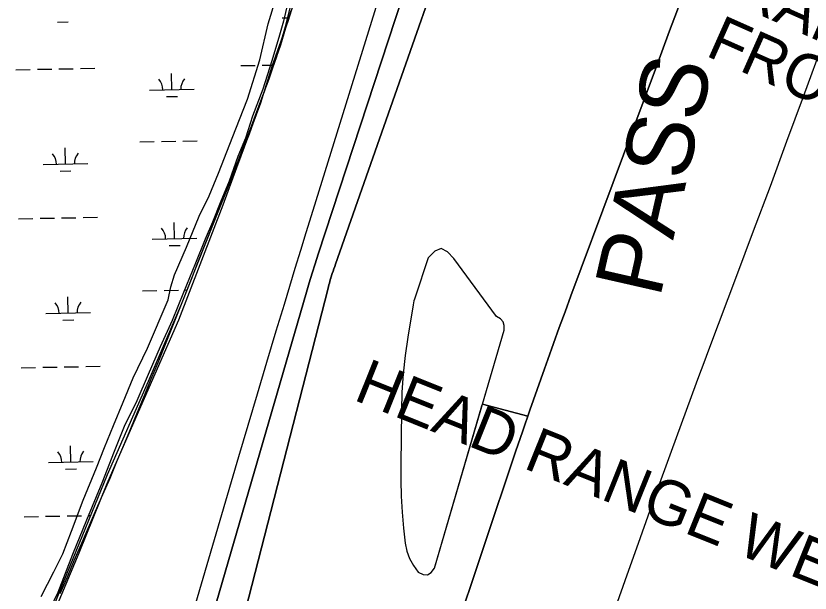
# Model space of a CAD drawing. Extents: x 3925854 to 3964121, y 224593 to 250589.
# Drawn here: x 3941068 to 3942841, y 234463 to 235752 of the extents above; entities that cross this region are included whole.
import ezdxf

# ---------------------------------------------------------------- set-up
doc = ezdxf.new("R2010")
doc.units = 0
for name, color, linetype in [('V-CHAN-NAID', 7, 'Continuous'), ('V-RIVR-EDGE', 7, 'Continuous'), ('V-RIVR-IDEN', 7, 'Continuous'), ('V-RIVR-JETY', 7, 'Continuous'), ('V-RRAP-FSHR', 7, 'Continuous'), ('V-TOPO-DPTH', 7, 'Continuous'), ('V-TOPO-MAJR', 7, 'Continuous'), ('V-TOPO-MINR', 7, 'Continuous'), ('V-WETL-SWMP', 7, 'Continuous')]:
    doc.layers.add(name, color=color, linetype=linetype)

msp = doc.modelspace()

# ---------------------------------------------------------------- linework, layer by layer
at = {"layer": 'V-RIVR-EDGE'}
msp.add_lwpolyline([(3942136.294, 237208.987), (3942081.014, 237057.478), (3942021.638, 236902.897), (3941957.145, 236759.577), (3941930.528, 236693.036), (3941910.054, 236611.139), (3941859.892, 236446.321), (3941819.967, 236338.831), (3941781.066, 236206.773), (3941767.758, 236152.516), (3941755.473, 236064.477), (3941743.189, 235978.485), (3941712.477, 235887.374), (3941694.05, 235799.335), (3941675.624, 235740.983), (3941639.794, 235638.612), (3941614.201, 235556.715), (3941560.968, 235412.372), (3941530.256, 235329.451), (3941430.956, 235072.499), (3941325.514, 234830.903), (3941271.257, 234707.034), (3941208.811, 234552.453), (3941096.202, 234284.24)], dxfattribs=at)
at = {"layer": 'V-RIVR-JETY'}
for points in [[(3941680.601, 235804.968), (3941665.278, 235739.901), (3941656.26, 235708.363), (3941639.483, 235651.523), (3941619.095, 235587.697), (3941596.018, 235527.425), (3941580.517, 235478.385), (3941563.56, 235437.573), (3941544.073, 235382.723), (3941525.893, 235338.02), (3941506.9, 235290.979), (3941490.37, 235252.899), (3941468.944, 235199.247), (3941442.289, 235134.332), (3941416.833, 235071.354), (3941390.264, 235013.082)], [(3941124.919, 234455.364), (3941153.013, 234510.879), (3941172.695, 234550.875), (3941192.509, 234601.03), (3941218.443, 234670.255), (3941248.321, 234742.553), (3941266.122, 234788.043), (3941286.314, 234837.021), (3941307.332, 234889.505), (3941330.325, 234943.526), (3941361.692, 235009.942), (3941408.069, 235117.978), (3941414.31, 235146.427), (3941422.487, 235173.678), (3941448.706, 235235.081), (3941476.987, 235304.666), (3941499.867, 235350.088), (3941520.078, 235400.629), (3941545.562, 235465.561), (3941559.3, 235499.381), (3941585.195, 235565.87), (3941612.546, 235653.835), (3941631.199, 235734.101), (3941648.357, 235790.152)], [(3941390.264, 235013.082), (3941363.259, 234951.298), (3941338.245, 234892.221), (3941310.124, 234834.752), (3941287.891, 234779.157), (3941259.991, 234708.788), (3941225.67, 234625.993), (3941194.557, 234549.021), (3941161.781, 234464.646), (3941125.597, 234388.522)]]:
    msp.add_lwpolyline(points, dxfattribs=at)
at = {"layer": 'V-RRAP-FSHR'}
msp.add_lwpolyline([(3941682.18, 235762.711), (3941670.369, 235724.446), (3941658.589, 235686.221), (3941645.746, 235648.341), (3941632.727, 235610.518), (3941618.86, 235573.099), (3941604.88, 235535.523), (3941590.9, 235498.45), (3941576.497, 235460.73), (3941562.251, 235423.44), (3941547.554, 235386.15), (3941532.848, 235348.95), (3941518.1, 235311.768), (3941503.355, 235274.587), (3941488.607, 235237.403), (3941473.859, 235200.222), (3941459.112, 235163.391), (3941444.366, 235125.857), (3941429.51, 235088.717), (3941414.576, 235051.609), (3941399.644, 235014.501), (3941384.71, 234977.393), (3941369.518, 234940.39), (3941354.311, 234903.393), (3941339.105, 234866.398), (3941323.786, 234829.448), (3941308.215, 234792.602), (3941292.642, 234755.759), (3941277.7, 234718.913), (3941261.262, 234682.17), (3941245.413, 234645.443), (3941229.566, 234608.719), (3941213.716, 234571.992), (3941197.869, 234535.265), (3941182.56, 234498.524), (3941166.262, 234461.773)], dxfattribs=at)
at = {"layer": 'V-TOPO-DPTH'}
for points in [[(3942169.61, 236302.423), (3941781.655, 235197.506), (3941779.827, 235192.248), (3941778.021, 235186.984), (3941776.246, 235181.708), (3941774.493, 235176.426), (3941771.291, 235166.677), (3941771.158, 235166.262), (3941770.901, 235165.43), (3941770.779, 235165.012), (3941768.924, 235158.56), (3941767.892, 235154.911), (3941766.882, 235151.256), (3941765.904, 235147.593), (3941764.947, 235143.923), (3941524.526, 234204.825)], [(3941524.526, 234204.825), (3941764.947, 235143.923), (3941765.904, 235147.593), (3941766.882, 235151.256), (3941767.892, 235154.911), (3941768.924, 235158.56), (3941770.779, 235165.012), (3941770.901, 235165.43), (3941771.158, 235166.262), (3941771.291, 235166.677), (3941774.493, 235176.426), (3941776.246, 235181.708), (3941778.021, 235186.984), (3941779.827, 235192.248), (3941781.655, 235197.506), (3942169.61, 236302.423)], [(3941515.232, 234440.684), (3941528.284, 234486.772), (3941716.675, 235134.69), (3941722.975, 235155.955), (3941729.42, 235177.176), (3941736.08, 235198.33), (3941742.884, 235219.44), (3942071.889, 236222.687)], [(3941971.071, 234144.481), (3942183.731, 234778.68), (3942199.429, 234825.044), (3942215.309, 234871.344), (3942231.46, 234917.551), (3942247.792, 234963.695), (3942255.254, 234984.581), (3942268.065, 235020.208), (3942280.974, 235055.799), (3942294.03, 235091.336), (3942307.184, 235126.837), (3942495.89, 235632.923), (3942527.536, 235718.149), (3942559.025, 235803.433)], [(3942559.025, 235803.433), (3942527.536, 235718.149), (3942495.89, 235632.923), (3942307.184, 235126.837), (3942294.03, 235091.336), (3942280.974, 235055.799), (3942268.065, 235020.208), (3942255.254, 234984.581), (3942247.792, 234963.695), (3942231.46, 234917.551), (3942215.309, 234871.344), (3942210.745, 234858.038)], [(3942155.966, 235068.882), (3942149.907, 235075.424), (3942141.328, 235080.58), (3942045.695, 235209.716), (3942031.828, 235225.195), (3942017.685, 235232.093), (3942003.128, 235226.12), (3941988.293, 235211.567), (3941959.18, 235123.516), (3941957.918, 235119.379), (3941956.786, 235115.209), (3941955.849, 235110.99), (3941955.042, 235106.74), (3941943.016, 235034.195), (3941937.236, 234993.565), (3941932.707, 234952.825), (3941930.051, 234911.92), (3941928.646, 234870.905), (3941927.285, 234750.162), (3941927.485, 234714.611), (3941928.485, 234679.096), (3941930.684, 234643.636), (3941933.683, 234608.211), (3941937.098, 234574.63), (3941940.72, 234556.808), (3941946.456, 234539.943), (3941955.362, 234524.516), (3941966.381, 234510.047), (3941977.118, 234504.852), (3941986.864, 234503.844), (3941995.121, 234509.117), (3942002.386, 234518.578), (3942108.503, 234881.128), (3942109.53, 234884.637), (3942210.745, 234858.038), (3942209.692, 234854.967)], [(3942155.966, 235068.882), (3942149.907, 235075.424), (3942141.328, 235080.58), (3942045.695, 235209.716), (3942031.828, 235225.195), (3942017.685, 235232.093), (3942003.128, 235226.12), (3941988.293, 235211.567), (3941959.18, 235123.516), (3941957.918, 235119.379), (3941956.786, 235115.209), (3941955.849, 235110.99), (3941955.042, 235106.74), (3941943.016, 235034.195), (3941937.236, 234993.565), (3941932.707, 234952.825), (3941930.051, 234911.92), (3941928.646, 234870.905), (3941927.285, 234750.162), (3941927.485, 234714.611), (3941928.485, 234679.096), (3941930.684, 234643.636), (3941933.683, 234608.211), (3941937.098, 234574.63), (3941940.72, 234556.808), (3941946.456, 234539.943), (3941955.362, 234524.516), (3941966.381, 234510.047), (3941977.118, 234504.852), (3941986.864, 234503.844), (3941995.121, 234509.117), (3942002.386, 234518.578), (3942158.005, 235050.256), (3942158.246, 235060.262), (3942155.966, 235068.882)], [(3942210.745, 234858.038), (3942109.53, 234884.637), (3942158.005, 235050.256), (3942158.246, 235060.262), (3942155.966, 235068.882)], [(3942209.692, 234854.967), (3942199.429, 234825.044), (3942183.731, 234778.68), (3941971.071, 234144.481)]]:
    msp.add_lwpolyline(points, dxfattribs=at)
at = {"layer": 'V-TOPO-MAJR'}
msp.add_lwpolyline([(3942966.023, 235955.975), (3942825.344, 235571.158), (3942788.566, 235471.024), (3942751.586, 235370.966), (3942714.305, 235271.019), (3942676.822, 235171.147), (3942616.545, 235011.277), (3942609.078, 234991.386), (3942601.648, 234971.481), (3942594.276, 234951.554), (3942586.941, 234931.614), (3942531.143, 234779.247), (3942496.155, 234683.035), (3942461.456, 234586.72), (3942427.191, 234490.249), (3942393.215, 234393.675)], dxfattribs=at)
at = {"layer": 'V-TOPO-MINR'}
for points in [[(3942044.318, 236326.911), (3941811.08, 235576.122), (3941791, 235511.4), (3941770.954, 235446.668), (3941750.956, 235381.92), (3941730.991, 235317.162), (3941715.738, 235267.623), (3941703.453, 235227.619), (3941691.208, 235187.602), (3941679.021, 235147.568), (3941666.873, 235107.522), (3941648.748, 235047.614), (3941627.652, 234977.579), (3941606.67, 234907.511), (3941585.857, 234837.392), (3941565.157, 234767.24), (3941414.657, 234254.898)], [(3942169.61, 236302.423), (3941781.655, 235197.506), (3941779.827, 235192.248), (3941778.021, 235186.984), (3941776.246, 235181.708), (3941774.493, 235176.426), (3941771.291, 235166.677), (3941771.158, 235166.262), (3941770.901, 235165.43), (3941770.779, 235165.012), (3941768.924, 235158.56), (3941767.892, 235154.911), (3941766.882, 235151.256), (3941765.904, 235147.593), (3941764.947, 235143.923), (3941524.526, 234204.825)], [(3942071.889, 236222.687), (3941742.884, 235219.44), (3941736.08, 235198.33), (3941729.42, 235177.176), (3941722.975, 235155.955), (3941716.675, 235134.69), (3941528.284, 234486.772), (3941515.232, 234440.684)], [(3942559.025, 235803.433), (3942527.536, 235718.149), (3942495.89, 235632.923), (3942307.184, 235126.837), (3942294.03, 235091.336), (3942280.974, 235055.799), (3942268.065, 235020.208), (3942255.254, 234984.581), (3942247.792, 234963.695), (3942231.46, 234917.551), (3942215.309, 234871.344), (3942199.429, 234825.044), (3942183.731, 234778.68), (3941971.071, 234144.481)], [(3942155.966, 235068.882), (3942149.907, 235075.424), (3942141.328, 235080.58), (3942045.695, 235209.716), (3942031.828, 235225.195), (3942017.685, 235232.093), (3942003.128, 235226.12), (3941988.293, 235211.567), (3941959.18, 235123.516), (3941957.918, 235119.379), (3941956.786, 235115.209), (3941955.849, 235110.99), (3941955.042, 235106.74), (3941943.016, 235034.195), (3941937.236, 234993.565), (3941932.707, 234952.825), (3941930.051, 234911.92), (3941928.646, 234870.905), (3941927.285, 234750.162), (3941927.485, 234714.611), (3941928.485, 234679.096), (3941930.684, 234643.636), (3941933.683, 234608.211), (3941937.098, 234574.63), (3941940.72, 234556.808), (3941946.456, 234539.943), (3941955.362, 234524.516), (3941966.381, 234510.047), (3941977.118, 234504.852), (3941986.864, 234503.844), (3941995.121, 234509.117), (3942002.386, 234518.578), (3942158.005, 235050.256), (3942158.246, 235060.262), (3942155.966, 235068.882)]]:
    msp.add_lwpolyline(points, dxfattribs=at)
at = {"layer": 'V-WETL-SWMP'}
for p, q in [((3941670.162, 235727.834), (3941698.186, 235839.966)), ((3941662.909, 235746.935), (3941674.991, 235747.154)), ((3941161.084, 235737.81), (3941185.08, 235738.246)), ((3941650.478, 235660.924), (3941670.162, 235727.834)), ((3941589.593, 235488.692), (3941650.478, 235660.924)), ((3941569.983, 235640.588), (3941601.978, 235641.169)), ((3941617.976, 235641.46), (3941643.763, 235641.929)), ((3941068.158, 235631.463), (3941100.153, 235632.045)), ((3941116.15, 235632.336), (3941148.145, 235632.917)), ((3941164.143, 235633.208), (3941196.137, 235633.79)), ((3941212.135, 235634.081), (3941244.129, 235634.663)), ((3941416.339, 235587.043), (3941415.685, 235623.038)), ((3941366.348, 235586.134), (3941466.331, 235587.952)), ((3941404.622, 235571.397), (3941428.618, 235571.833)), ((3941509.533, 235287.965), (3941589.593, 235488.692)), ((3941345.042, 235470.296), (3941377.037, 235470.878)), ((3941393.034, 235471.169), (3941425.029, 235471.75)), ((3941441.026, 235472.041), (3941473.021, 235472.623)), ((3941178.85, 235420.836), (3941178.195, 235456.83)), ((3941128.858, 235419.927), (3941228.842, 235421.745)), ((3941167.132, 235405.19), (3941191.128, 235405.626)), ((3941170.191, 235300.588), (3941202.185, 235301.17)), ((3941218.183, 235301.461), (3941250.177, 235302.043)), ((3941074.206, 235298.843), (3941106.201, 235299.425)), ((3941122.199, 235299.715), (3941154.193, 235300.297)), ((3941422.388, 235254.423), (3941421.733, 235290.418)), ((3941437.487, 235107.864), (3941509.533, 235287.965)), ((3941372.396, 235253.514), (3941472.379, 235255.332)), ((3941410.67, 235238.777), (3941434.666, 235239.213)), ((3941184.898, 235088.216), (3941184.243, 235124.21)), ((3941351.09, 235137.676), (3941383.085, 235138.258)), ((3941399.082, 235138.549), (3941431.077, 235139.13)), ((3941447.074, 235139.421), (3941450.133, 235139.477)), ((3941363.892, 234936.077), (3941437.487, 235107.864)), ((3941134.906, 235087.307), (3941234.89, 235089.125)), ((3941173.18, 235072.57), (3941197.177, 235073.006)), ((3941080.255, 234966.223), (3941112.249, 234966.805)), ((3941128.247, 234967.095), (3941160.241, 234967.677)), ((3941176.239, 234967.968), (3941208.233, 234968.55)), ((3941224.231, 234968.841), (3941256.225, 234969.423)), ((3941272.398, 234727.762), (3941363.892, 234936.077)), ((3941190.946, 234755.596), (3941190.292, 234791.59)), ((3941140.954, 234754.687), (3941240.938, 234756.505)), ((3941179.229, 234739.95), (3941203.225, 234740.386)), ((3941182.682, 234507.538), (3941272.398, 234727.762)), ((3941086.303, 234633.603), (3941118.297, 234634.185)), ((3941134.295, 234634.475), (3941166.289, 234635.057)), ((3941182.287, 234635.348), (3941214.281, 234635.93)), ((3941230.279, 234636.221), (3941235.141, 234636.309)), ((3941111.843, 234335.161), (3941182.682, 234507.538))]:
    msp.add_line(p, q, dxfattribs=at)
for centre, start, end in [((3941361.097, 235586.514), 0.269879, 41.813537), ((3941471.565, 235588.523), 140.269876, 181.813534), ((3941123.607, 235420.307), 0.269879, 41.813537), ((3941234.075, 235422.315), 140.269876, 181.813534), ((3941367.145, 235253.894), 0.269879, 41.813537), ((3941477.613, 235255.903), 140.269876, 181.813534), ((3941129.656, 235087.687), 0.269879, 41.813537), ((3941240.123, 235089.695), 140.269876, 181.813534), ((3941135.704, 234755.067), 0.269879, 41.813537), ((3941246.171, 234757.075), 140.269876, 181.813534)]:
    msp.add_arc(centre, 35.246, start, end, dxfattribs=at)

# ---------------------------------------------------------------- texts
at = {"layer": 'V-CHAN-NAID'}
for s, rotation, p in [('HEAD RANGE WEST', 336.034856, (3942292.578, 235947.449)), ('FRONT (-1.5)', 336.034856, (3942605.062, 235663.823)), ('HEAD RANGE WEST REAR', 338.11001, (3941819.178, 234895.357))]:
    msp.add_text(s, height=100, rotation=rotation, dxfattribs=at).set_placement(p)
at = {"layer": 'V-RIVR-IDEN'}
msp.add_text('PASS', height=149.9997, rotation=77.184876, dxfattribs=at).set_placement((3942505.481, 235119.234))

doc.saveas('drawing.dxf')
